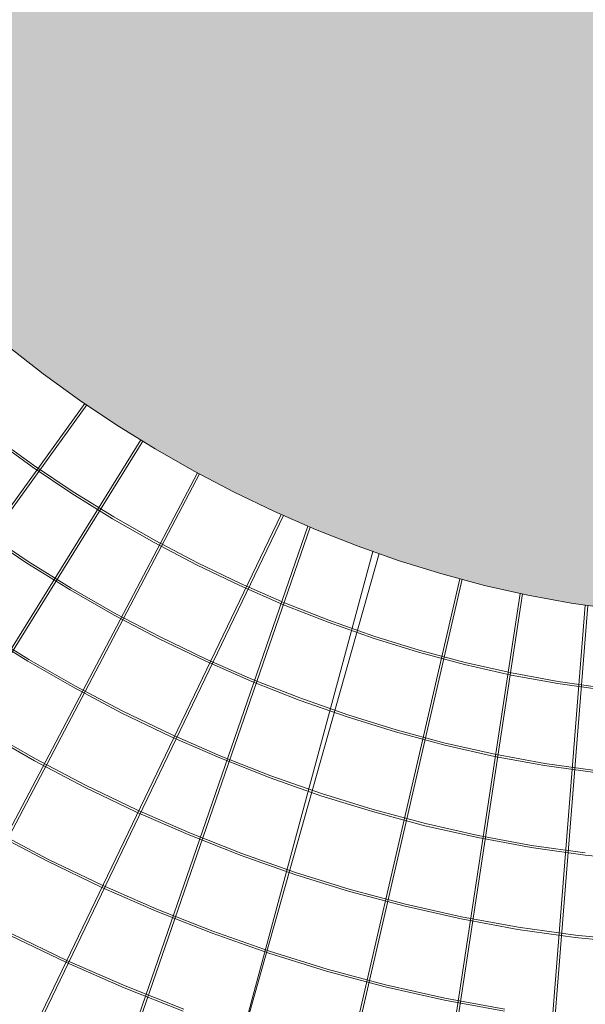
# Model space of a CAD drawing. Header units: metres. Extents: x 1285860 to 1560489, y -721344 to 834863.
# Tile 800 of 1056: x 1321739 to 1321748, y 790438 to 790454. Entities that reach past the tile are written whole.
import ezdxf

# ---------------------------------------------------------------- set-up
doc = ezdxf.new("R2010")
doc.units = ezdxf.units.M
doc.header["$LTSCALE"] = 0.2
doc.layers.get('0').update_dxf_attribs({"lineweight": 35})
for name, color, linetype, lineweight in [('!OIS-K-razm', 10, 'Continuous', 20), ('!OIS-K-s0.25', 10, 'Continuous', 20), ('!OIS-K-shtrih', 8, 'Continuous', 15)]:
    doc.layers.add(name, color=color, linetype=linetype, lineweight=lineweight)

# ---------------------------------------------------------------- blocks, each defined once
blk = doc.blocks.new('A$C5D72416D')
at = {"layer": '!OIS-K-s0.25'}
for points in [[(-0.783, 7.811, 0.435267), (-24.38, -14.048), (-21.772, -40.07, 0.148467), (-13.248, -56.449), (-12.656, -57.063), (-11.908, -57.784), (-11.136, -58.477), (-10.341, -59.141), (-9.522, -59.776), (-8.682, -60.382), (-7.821, -60.958), (-6.939, -61.505), (-6.038, -62.02), (-5.117, -62.504), (-4.178, -62.956), (-3.221, -63.375), (-2.246, -63.76)], [(-0.779, 7.775, 0.435327), (-24.345, -14.046), (-21.737, -40.065, 0.148456), (-13.223, -56.424), (-12.631, -57.038), (-11.884, -57.758), (-11.113, -58.45), (-10.318, -59.113), (-9.501, -59.747), (-8.662, -60.353), (-7.802, -60.928), (-6.921, -61.474), (-6.021, -61.989), (-5.101, -62.472), (-4.163, -62.924), (-3.207, -63.342), (-2.233, -63.726)], [(-0.643, 6.418, 0.437761), (-23.003, -13.982), (-20.408, -39.874, 0.148023), (-12.26, -55.489), (-11.682, -56.089), (-10.97, -56.776), (-10.235, -57.435), (-9.477, -58.068), (-8.697, -58.673), (-7.896, -59.251), (-7.075, -59.8), (-6.235, -60.321), (-5.375, -60.812), (-4.498, -61.274), (-3.603, -61.704), (-2.692, -62.103), (-1.764, -62.469), (-0.821, -62.801), (0.137, -63.098), (1.109, -63.358), (2.095, -63.581), (3.094, -63.764)], [(-0.64, 6.382, 0.437831), (-22.967, -13.98), (-20.372, -39.868, 0.148011), (-12.235, -55.465), (-11.657, -56.064), (-10.946, -56.749), (-10.212, -57.408), (-9.454, -58.04), (-8.676, -58.644), (-7.876, -59.221), (-7.056, -59.77), (-6.216, -60.29), (-5.358, -60.781), (-4.482, -61.242), (-3.588, -61.672), (-2.678, -62.07), (-1.752, -62.435), (-0.81, -62.767), (0.147, -63.063), (1.118, -63.323), (2.103, -63.546), (3.1, -63.729)], [(-0.503, 5.022, 0.440665), (-21.625, -13.919), (-19.043, -39.676, 0.147547), (-11.272, -54.53), (-10.708, -55.115), (-10.032, -55.767), (-9.334, -56.393), (-8.613, -56.994), (-7.872, -57.57), (-7.11, -58.119), (-6.329, -58.642), (-5.53, -59.137), (-4.713, -59.605), (-3.879, -60.043), (-3.029, -60.452), (-2.163, -60.831), (-1.283, -61.178), (-0.388, -61.493), (0.519, -61.774), (1.44, -62.021), (2.372, -62.231), (3.314, -62.404), (4.267, -62.538), (5.229, -62.632)], [(-0.5, 4.985, 0.440747), (-21.589, -13.917), (-19.008, -39.671, 0.147534), (-11.247, -54.505), (-10.682, -55.09), (-10.008, -55.74), (-9.31, -56.366), (-8.591, -56.967), (-7.85, -57.541), (-7.089, -58.09), (-6.31, -58.612), (-5.511, -59.107), (-4.695, -59.573), (-3.863, -60.011), (-3.014, -60.42), (-2.149, -60.798), (-1.27, -61.145), (-0.377, -61.459), (0.529, -61.74), (1.448, -61.986), (2.379, -62.196), (3.32, -62.369), (4.272, -62.503), (5.232, -62.596)], [(-20.246, -13.858), (-17.679, -39.477, 0.147036), (-10.284, -53.57), (-9.734, -54.141), (-9.094, -54.758), (-8.432, -55.351), (-7.749, -55.921), (-7.046, -56.467), (-6.324, -56.988), (-5.583, -57.484), (-4.825, -57.954), (-4.05, -58.397), (-3.259, -58.813), (-2.454, -59.2), (-1.634, -59.559), (-0.801, -59.887), (0.044, -60.185), (0.901, -60.45), (1.77, -60.683), (2.648, -60.881), (3.535, -61.044), (4.43, -61.17), (5.332, -61.258)], [(-0.394, 3.927, 0.066137), (-4.629, 3.563, 0.374023), (-20.211, -13.856), (-17.643, -39.471, 0.147022), (-10.259, -53.545), (-9.708, -54.116), (-9.07, -54.732), (-8.409, -55.324), (-7.727, -55.893), (-7.025, -56.438), (-6.303, -56.959), (-5.564, -57.454), (-4.806, -57.923), (-4.033, -58.366), (-3.243, -58.781), (-2.439, -59.168), (-1.62, -59.526), (-0.789, -59.854), (0.056, -60.151), (0.911, -60.416), (1.778, -60.648), (2.655, -60.846), (3.541, -61.009), (4.434, -61.135)], [(-0.258, 2.577, 0.070547), (-4.4, 2.24, 0.373804), (-18.868, -13.8), (-16.315, -39.276, 0.146485), (-9.297, -52.61), (-8.759, -53.167), (-8.156, -53.749), (-7.531, -54.309), (-6.885, -54.848), (-6.221, -55.364), (-5.537, -55.857), (-4.837, -56.326), (-4.12, -56.77), (-3.387, -57.189), (-2.64, -57.582), (-1.879, -57.948), (-1.105, -58.287), (-0.32, -58.597), (0.477, -58.877), (1.284, -59.127), (2.1, -59.345), (2.924, -59.532), (3.755, -59.684), (4.593, -59.802)], [(-0.255, 2.541, 0.070676), (-4.394, 2.205, 0.373798), (-18.832, -13.799), (-16.279, -39.271, 0.14647), (-9.271, -52.585), (-8.734, -53.142), (-8.131, -53.723), (-7.507, -54.282), (-6.863, -54.82), (-6.199, -55.335), (-5.517, -55.827), (-4.817, -56.296), (-4.101, -56.739), (-3.37, -57.158), (-2.624, -57.55), (-1.864, -57.916), (-1.092, -58.254), (-0.307, -58.563), (0.488, -58.843), (1.294, -59.093), (2.108, -59.311), (2.931, -59.497), (3.761, -59.649), (4.597, -59.766)], [(-17.489, -13.746), (-14.951, -39.073, 0.14589), (-8.309, -51.65), (-7.785, -52.193), (-7.218, -52.74), (-6.629, -53.268), (-6.022, -53.775), (-5.395, -54.261), (-4.751, -54.726), (-4.091, -55.168), (-3.415, -55.586), (-2.724, -55.981), (-2.021, -56.352), (-1.304, -56.696), (-0.576, -57.015), (0.162, -57.306), (0.91, -57.569), (1.666, -57.803), (2.43, -58.008), (3.2, -58.182), (3.976, -58.324), (4.756, -58.434)], [(-17.453, -13.744), (-14.915, -39.068, 0.145873), (-8.283, -51.625), (-7.76, -52.168), (-7.193, -52.714), (-6.606, -53.241), (-5.999, -53.747), (-5.374, -54.232), (-4.731, -54.696), (-4.071, -55.138), (-3.397, -55.556), (-2.707, -55.95), (-2.005, -56.32), (-1.289, -56.664), (-0.563, -56.982), (0.174, -57.272), (0.921, -57.535), (1.676, -57.769), (2.438, -57.973), (3.207, -58.147), (3.981, -58.289), (4.76, -58.398)]]:
    blk.add_lwpolyline(points, format="xyb", dxfattribs=at)
for points in [[(-3.876, -53.675), (-11.746, -64.596)], [(-3.842, -53.698), (-11.714, -64.619)], [(-2.947, -54.277), (-10.041, -65.715)], [(-2.913, -54.298), (-10.007, -65.736)], [(-2.006, -54.825), (-8.276, -66.736)], [(-1.97, -54.843), (-8.24, -66.755)], [(-0.615, -55.516), (-6.453, -67.651)], [(-0.578, -55.532), (-6.417, -67.669)], [(-0.171, -55.71), (-4.562, -68.413)], [(-0.134, -55.726), (-4.524, -68.426)], [(1.01, -56.166), (-2.617, -69.026)], [(0.906, -56.13), (-2.578, -69.037)], [(2.349, -56.583), (-0.638, -69.522)], [(2.388, -56.593), (-0.599, -69.531)], [(3.353, -56.827), (1.367, -69.896)], [(3.392, -56.835), (1.406, -69.902)], [(4.433, -57.02), (3.391, -70.151)], [(4.473, -57.026), (3.43, -70.154)]]:
    blk.add_lwpolyline(points, dxfattribs=at)
blk = doc.blocks.new('A$C2A6735DF')
h = blk.add_hatch(color=9)
h.dxf.hatch_style = 1
edge = h.paths.add_edge_path()
edge.add_line((-3.756, 37.479), (-6.096, 37.244))
edge.add_arc((-4.895, 25.261), 12.043, 95.7231, 185.7231)
edge.add_line((-16.879, 24.06), (-14.356, -1.114))
edge.add_arc((-4.934, -0.17), 9.469, 185.7231, 275.724)
edge.add_line((-3.99, -9.591), (0.912, -9.1))
edge.add_line((0.912, -9.1), (12.334, -8.09))
edge.add_line((12.334, -8.09), (17.219, -7.694))
edge.add_line((17.219, -7.694), (22.12, -7.314))
edge.add_line((22.12, -7.314), (26.37, -7.006))
edge.add_line((26.37, -7.006), (24.535, -7.73))
edge.add_line((24.535, -7.73), (23.933, -8.075))
edge.add_line((23.933, -8.075), (23.341, -8.435))
edge.add_line((23.341, -8.435), (22.76, -8.812))
edge.add_line((22.76, -8.812), (22.189, -9.206))
edge.add_line((22.189, -9.206), (21.628, -9.617))
edge.add_line((21.628, -9.617), (21.079, -10.046))
edge.add_line((21.079, -10.046), (20.538, -10.49))
edge.add_line((20.538, -10.49), (20.006, -10.947))
edge.add_line((20.006, -10.947), (19.478, -11.414))
edge.add_line((19.478, -11.414), (18.955, -11.888))
edge.add_line((18.955, -11.888), (18.433, -12.368))
edge.add_line((18.433, -12.368), (17.911, -12.85))
edge.add_line((17.911, -12.85), (17.387, -13.331))
edge.add_line((17.387, -13.331), (16.859, -13.81))
edge.add_line((16.859, -13.81), (16.325, -14.283))
edge.add_line((16.325, -14.283), (15.783, -14.747))
edge.add_line((15.783, -14.747), (15.232, -15.201))
edge.add_line((15.232, -15.201), (14.669, -15.641))
edge.add_line((14.669, -15.641), (14.093, -16.065))
edge.add_line((14.093, -16.065), (13.502, -16.47))
edge.add_line((13.502, -16.47), (12.895, -16.856))
edge.add_line((12.895, -16.856), (12.275, -17.22))
edge.add_line((12.275, -17.22), (11.642, -17.564))
edge.add_line((11.642, -17.564), (10.996, -17.884))
edge.add_line((10.996, -17.884), (10.338, -18.182))
edge.add_line((10.338, -18.182), (9.671, -18.456))
edge.add_line((9.671, -18.456), (8.993, -18.706))
edge.add_line((8.993, -18.706), (8.307, -18.93))
edge.add_line((8.307, -18.93), (7.613, -19.128))
edge.add_line((7.613, -19.128), (6.913, -19.299))
edge.add_line((6.913, -19.299), (6.206, -19.443))
edge.add_line((6.206, -19.443), (5.494, -19.558))
edge.add_line((5.494, -19.558), (4.778, -19.644))
edge.add_line((4.778, -19.644), (4.058, -19.7))
edge.add_line((4.058, -19.7), (3.336, -19.725))
edge.add_line((3.336, -19.725), (2.613, -19.719))
edge.add_line((2.613, -19.719), (1.888, -19.68))
edge.add_line((1.888, -19.68), (1.164, -19.61))
edge.add_line((1.164, -19.61), (0.442, -19.508))
edge.add_line((0.442, -19.508), (-0.278, -19.376))
edge.add_line((-0.278, -19.376), (-0.994, -19.214))
edge.add_line((-0.994, -19.214), (-1.706, -19.024))
edge.add_line((-1.706, -19.024), (-2.412, -18.805))
edge.add_line((-2.412, -18.805), (-3.111, -18.559))
edge.add_line((-3.111, -18.559), (-3.801, -18.286))
edge.add_line((-3.801, -18.286), (-4.483, -17.988))
edge.add_line((-4.483, -17.988), (-5.155, -17.665))
edge.add_line((-5.155, -17.665), (-5.816, -17.318))
edge.add_line((-5.816, -17.318), (-6.464, -16.947))
edge.add_line((-6.464, -16.947), (-7.099, -16.554))
edge.add_line((-7.099, -16.554), (-7.719, -16.138))
edge.add_line((-7.719, -16.138), (-8.324, -15.702))
edge.add_line((-8.324, -15.702), (-8.912, -15.246))
edge.add_line((-8.912, -15.246), (-9.482, -14.77))
edge.add_line((-9.482, -14.77), (-10.033, -14.275))
edge.add_line((-10.033, -14.275), (-10.565, -13.763))
edge.add_line((-10.565, -13.763), (-11.075, -13.233))
edge.add_arc((5.708, 3.233), 23.513, 191.3976, 224.4536, ccw=False)
edge.add_line((-17.341, -1.413), (-19.864, 23.761))
edge.add_arc((-6.159, 23.352), 13.711, 96.3745, 178.2902, ccw=False)
edge.add_arc((-4.895, 25.261), 12.043, 95.7231, 103.3758, ccw=False)
edge.add_line((-6.096, 37.244), (-3.756, 37.479))
at = {"layer": '!OIS-K-s0.25'}
for points in [[(-19.864, 23.761), (-17.341, -1.413, 0.145242), (-11.075, -13.233), (-10.565, -13.763), (-10.033, -14.275), (-9.482, -14.77), (-8.912, -15.246), (-8.324, -15.702), (-7.719, -16.138), (-7.099, -16.554), (-6.464, -16.947), (-5.816, -17.318), (-5.155, -17.665), (-4.483, -17.988), (-3.801, -18.286), (-3.111, -18.559), (-2.412, -18.805), (-1.706, -19.024), (-0.994, -19.214), (-0.278, -19.376), (0.442, -19.508), (1.164, -19.61)], [(1.164, -19.61), (0.442, -19.508), (-0.278, -19.376), (-0.994, -19.214), (-1.706, -19.024), (-2.412, -18.805), (-3.111, -18.559), (-3.801, -18.286), (-4.483, -17.988), (-5.155, -17.665), (-5.816, -17.318), (-6.464, -16.947), (-7.099, -16.554), (-7.719, -16.138), (-8.324, -15.702), (-8.912, -15.246), (-9.482, -14.77), (-10.033, -14.275), (-10.565, -13.763), (-11.075, -13.233, -0.145242), (-17.341, -1.413), (-19.864, 23.761, -0.373465)]]:
    blk.add_lwpolyline(points, format="xyb", dxfattribs=at)
blk.add_blockref('A$C5D72416D', (-3.756, 37.479))
blk = doc.blocks.new('A$C2EE6795B')
blk.add_wipeout([(1321774.14, 790456.702), (1321775.03, 790455.32), (1321776.166, 790450.85), (1321777.133, 790447.305), (1321778.185, 790443.815), (1321781.204, 790439.471), (1321779.005, 790437.628), (1321776.721, 790435.526), (1321774.775, 790433.861), (1321772.667, 790432.268), (1321769.617, 790430.318), (1321766.861, 790428.868), (1321763.592, 790427.493), (1321759.18, 790426.217), (1321756.229, 790425.743), (1321752.758, 790425.481), (1321748.474, 790425.602), (1321744.437, 790426.055), (1321740.774, 790426.817), (1321737.634, 790427.77), (1321733.935, 790429.381), (1321730.887, 790431.117), (1321728.775, 790432.541), (1321726.492, 790434.316), (1321723.99, 790436.596), (1321722.101, 790438.419), (1321719.945, 790441.337), (1321718.179, 790444.034), (1321716.148, 790447.953), (1321714.714, 790451.361), (1321713.68, 790454.838), (1321713.285, 790456.593), (1321712.81, 790459.601), (1321712.478, 790462.781), (1321712.195, 790465.614), (1321710.891, 790478.626), (1321710.158, 790480.537), (1321709.148, 790483.1), (1321708.326, 790485.496), (1321707.923, 790487.323), (1321707.643, 790489.413), (1321707.439, 790491.229), (1321707.35, 790493.042), (1321707.287, 790494.916), (1321707.591, 790496.948), (1321708.281, 790500.132), (1321709.01, 790502.615), (1321709.854, 790504.95), (1321710.912, 790507.377), (1321712.322, 790510.105), (1321714.545, 790512.847), (1321716.251, 790514.505), (1321718.747, 790516.454), (1321721.452, 790518.054), (1321724.28, 790519.256), (1321726.982, 790520.022), (1321730.134, 790520.485), (1321731.89, 790520.582), (1321733.864, 790520.518), (1321735.59, 790520.279), (1321736.992, 790520.011), (1321739.803, 790519.215), (1321742.342, 790518.177), (1321745.257, 790516.576), (1321742.923, 790512.069), (1321745.021, 790491.132), (1321739.731, 790490.601), (1321738.955, 790490.351), (1321738.381, 790489.846), (1321738.12, 790489.382), (1321738.006, 790488.949), (1321737.996, 790488.48), (1321735.045, 790488.184), (1321737.57, 790462.997), (1321742.126, 790463.467), (1321742.209, 790463.28), (1321742.328, 790463.199), (1321742.479, 790463.177), (1321747.77, 790463.708), (1321748.682, 790454.608), (1321749.508, 790454.681), (1321750.859, 790454.8), (1321756.653, 790455.313), (1321761.079, 790455.697), (1321768.864, 790456.314)]).dxf.layer = '!OIS-K-s0.25'
blk.add_blockref('A$C2A6735DF', (1321747.77, 790463.708))
blk = doc.blocks.new('A$C3F141BD5')
at = {"layer": '!OIS-K-shtrih'}
h = blk.add_hatch(dxfattribs=at)
h.set_pattern_fill('GRAVEL', color=256, scale=0.1)
h.set_pattern_definition([(228.0127875, (1.8288, 2.54), (-20.320000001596, -22.859999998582), [0.34172144, -33.8304836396]), (184.969741, (1.6002, 2.286), (30.4799999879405, 2.540000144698), [0.58640472, -58.0540488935]), (132.5104471, (1.016, 2.2352), (25.400000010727, -27.939999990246), [0.41348152, -40.934722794]), (267.273689, (0.0254, 1.6002), (2.54000000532, 50.799999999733), [0.53400452, -52.8664374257]), (292.83365418, (0, 1.0668), (-12.700000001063, 30.479999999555), [0.5236337, -51.8398077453]), (357.273689, (0.2032, 0.5842), (-50.799999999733, 2.54000000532), [0.53400452, -52.8664374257]), (37.69424047, (0.7366, 0.5588), (-33.019999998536, -25.4000000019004), [0.70619366, -69.9131153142]), (72.25532837, (1.2954, 0.9906), (17.780000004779, 55.879999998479), [0.66671952, -66.005256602]), (121.42956562, (1.4986, 1.6256), (-20.320000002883, 33.019999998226), [0.535813, -53.0455456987]), (175.2363583, (1.2192, 2.0828), (27.9399999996, -2.54000000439), [0.61171328, -29.97393695]), (222.3974378, (0.6096, 2.1336), (-30.4799999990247, -27.940000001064), [0.79107792, -78.316772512]), (138.81407483, (2.54, 1.5748), (-17.779999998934, 15.24000000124), [0.27000454, -26.7305658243]), (171.4692344, (2.3368, 1.7526), (33.02000000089, -5.079999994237), [0.51368198, -50.854638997]), (225, (1.8288, 1.8288), (-4e-16, -2.54), [0.35920934, -3.2328931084]), (203.19859051, (1.651, 2.1336), (12.700000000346, 5.07999999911), [0.19344132, -19.150622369]), (291.80140949, (1.4732, 2.0574), (-2.54000000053, 7.61999999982), [0.27356562, -13.40475299]), (30.96375653, (1.5748, 1.8034), (7.62000000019, 5.07999999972), [0.44431966, -14.366298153]), (161.56505118, (1.9558, 2.032), (5.08000000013, -2.53999999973), [0.32128714, -7.710898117]), (16.389540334, (0, 2.0574), (25.4, 7.62), [0.450088, -44.5588266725]), (70.34617594, (0.4318, 2.1844), (-10.16000000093, -27.93999999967), [0.37759894, -37.382215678]), (293.19859051, (1.9558, 2.54), (-5.07999999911, 12.700000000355), [0.3868801, -18.957183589]), (343.61045967, (2.1082, 2.1844), (-25.400000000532, 7.619999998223), [0.450088, -44.5588266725]), (339.44395478, (0, 0.4826), (-12.7, 5.08), [0.4340352, -21.267734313]), (294.7751406, (0.4064, 0.3302), (-12.700000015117, 27.939999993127), [0.36367212, -36.0035933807]), (66.80140949, (1.9812, 0), (5.0799999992, 12.70000000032), [0.3868801, -18.957183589]), (17.35402464, (2.1336, 0.3556), (-33.019999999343, -10.160000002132), [0.42578274, -42.15237598]), (69.44395478, (0.7366, 0), (-5.08000000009, -12.699999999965), [0.2170176, -21.484751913]), (101.309932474, (1.8288, 0), (-2.54, 10.16), [0.1295146, -12.8219949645]), (165.96375653, (1.8034, 0.127), (7.62, -2.54), [0.5236337, -9.949054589]), (186.00900596, (1.2954, 0.254), (25.399999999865, 2.540000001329), [0.485267, -48.0413648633]), (303.69006753, (1.5748, 1.5748), (-2.54000000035, 5.07999999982), [0.36632388, -8.7917763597]), (353.15722659, (1.778, 1.27), (43.180000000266, -5.0799999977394), [0.63955676, -63.316009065]), (60.9453959, (2.413, 1.1938), (-10.16000000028, -17.77999999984), [0.26150824, -25.889392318]), (90, (2.54, 1.4224), (-2.54, 2.54), [0.1524, -2.3876]), (120.25643716, (1.2446, 0.3302), (10.159999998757, -17.78000000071), [0.35286696, -34.933940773]), (48.0127875, (1.0668, 0.635), (20.320000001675, 22.85999999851), [0.68344288, -33.4887621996]), (0, (1.524, 1.143), (2.54, 2.54), [0.6604, -1.8796]), (325.3048465, (2.1844, 1.143), (25.400000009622, -17.779999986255), [0.40160956, -39.759316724]), (254.0546041, (2.5146, 0.9144), (-2.53999999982, -10.160000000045), [0.36982908, -18.1216500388]), (207.64597536, (2.413, 0.5588), (-48.260000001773, -25.399999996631), [0.6021451, -59.612464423]), (175.42607874, (1.8796, 0.2794), (-33.019999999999, 2.5399999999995), [0.63702946, -63.0658464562])])
edge = h.paths.add_edge_path()
edge.add_line((1321690.355, 790473.959), (1321689.569, 790478.002))
edge.add_line((1321689.569, 790478.002), (1321688.45, 790482.546))
edge.add_line((1321688.45, 790482.546), (1321687.8, 790486.768))
edge.add_line((1321687.8, 790486.768), (1321687.337, 790491.956))
edge.add_line((1321687.337, 790491.956), (1321687.633, 790499.39))
edge.add_line((1321687.633, 790499.39), (1321689.641, 790507.838))
edge.add_line((1321689.641, 790507.838), (1321693.002, 790516.61))
edge.add_line((1321693.002, 790516.61), (1321701.311, 790528.177))
edge.add_line((1321701.311, 790528.177), (1321709.236, 790534.302))
edge.add_line((1321709.236, 790534.302), (1321720.308, 790539.149))
edge.add_line((1321720.308, 790539.149), (1321730.889, 790540.837))
edge.add_line((1321730.889, 790540.837), (1321731.005, 790545.899))
edge.add_line((1321731.005, 790545.899), (1321718.895, 790543.967))
edge.add_line((1321718.895, 790543.967), (1321706.677, 790538.618))
edge.add_line((1321706.677, 790538.618), (1321697.69, 790531.673))
edge.add_line((1321697.69, 790531.673), (1321688.582, 790518.993))
edge.add_line((1321688.582, 790518.993), (1321684.872, 790509.311))
edge.add_line((1321684.872, 790509.311), (1321682.676, 790500.071))
edge.add_line((1321682.676, 790500.071), (1321682.348, 790491.833))
edge.add_line((1321682.348, 790491.833), (1321682.854, 790486.167))
edge.add_line((1321682.854, 790486.167), (1321683.575, 790481.486))
edge.add_line((1321683.575, 790481.486), (1321684.797, 790476.438))
edge.add_line((1321684.797, 790476.438), (1321685.456, 790472.797))
edge.add_line((1321685.456, 790472.797), (1321688.406, 790453.43))
edge.add_line((1321688.406, 790453.43), (1321690.563, 790444.623))
edge.add_line((1321690.563, 790444.623), (1321693.559, 790437.235))
edge.add_line((1321693.559, 790437.235), (1321696.173, 790432.074))
edge.add_line((1321696.173, 790432.074), (1321701.733, 790423.969))
edge.add_line((1321701.733, 790423.969), (1321701.926, 790423.753))
edge.add_line((1321701.926, 790423.753), (1321702.548, 790423.86))
edge.add_line((1321702.548, 790423.86), (1321703.728, 790423.742))
edge.add_line((1321703.728, 790423.742), (1321705.12, 790423.683))
edge.add_line((1321705.12, 790423.683), (1321705.807, 790423.724))
edge.add_line((1321705.807, 790423.724), (1321707.597, 790423.675))
edge.add_line((1321707.597, 790423.675), (1321709.149, 790423.76))
edge.add_line((1321709.149, 790423.76), (1321711.44, 790423.89))
edge.add_line((1321711.44, 790423.89), (1321712.198, 790423.994))
edge.add_line((1321712.198, 790423.994), (1321713.145, 790423.769))
edge.add_line((1321713.145, 790423.769), (1321717.47, 790422.004))
edge.add_line((1321717.47, 790422.004), (1321719.083, 790421.358))
edge.add_line((1321719.083, 790421.358), (1321719.81, 790421.067))
edge.add_line((1321719.81, 790421.067), (1321721.781, 790421.32))
edge.add_line((1321721.781, 790421.32), (1321725.913, 790421.851))
edge.add_line((1321725.913, 790421.851), (1321729.415, 790422.3))
edge.add_line((1321729.415, 790422.3), (1321731.84, 790422.612))
edge.add_line((1321731.84, 790422.612), (1321733.297, 790422.799))
edge.add_line((1321733.297, 790422.799), (1321735.1, 790423.031))
edge.add_line((1321735.1, 790423.031), (1321736.167, 790423.168))
edge.add_line((1321736.167, 790423.168), (1321737.791, 790423.376))
edge.add_line((1321737.791, 790423.376), (1321739.035, 790423.536))
edge.add_line((1321739.035, 790423.536), (1321740.658, 790423.745))
edge.add_line((1321740.658, 790423.745), (1321751.728, 790425.167))
edge.add_arc((1321749.971, 790465.035), 39.907, 272.5232, 283.6699)
edge.add_arc((1321753.264, 790454.239), 28.646, 276.3159, 282.3724, ccw=False)
edge.add_line((1321756.416, 790425.767), (1321755.313, 790425.68))
edge.add_line((1321755.313, 790425.68), (1321753.372, 790425.511))
edge.add_line((1321753.372, 790425.511), (1321751.43, 790425.52))
edge.add_line((1321751.43, 790425.52), (1321750.076, 790425.554))
edge.add_line((1321750.076, 790425.554), (1321748.638, 790425.59))
edge.add_line((1321748.638, 790425.59), (1321745.755, 790425.869))
edge.add_line((1321745.755, 790425.869), (1321743.54, 790426.208))
edge.add_line((1321743.54, 790426.208), (1321740.206, 790427.01))
edge.add_line((1321740.206, 790427.01), (1321736.831, 790426.576))
edge.add_line((1321736.831, 790426.576), (1321734.931, 790426.332))
edge.add_line((1321734.931, 790426.332), (1321732.275, 790425.991))
edge.add_line((1321732.275, 790425.991), (1321728.836, 790425.549))
edge.add_line((1321728.836, 790425.549), (1321725.964, 790425.18))
edge.add_line((1321725.964, 790425.18), (1321722.925, 790424.79))
edge.add_line((1321722.925, 790424.79), (1321720.788, 790424.515))
edge.add_line((1321720.788, 790424.515), (1321720.409, 790424.667))
edge.add_line((1321720.409, 790424.667), (1321718.807, 790425.309))
edge.add_line((1321718.807, 790425.309), (1321714.238, 790427.173))
edge.add_line((1321714.238, 790427.173), (1321712.373, 790427.617))
edge.add_line((1321712.373, 790427.617), (1321711.095, 790427.441))
edge.add_line((1321711.095, 790427.441), (1321708.951, 790427.319))
edge.add_line((1321708.951, 790427.319), (1321707.548, 790427.243))
edge.add_line((1321707.548, 790427.243), (1321705.748, 790427.292))
edge.add_line((1321705.748, 790427.292), (1321705.503, 790427.277))
edge.add_line((1321705.503, 790427.277), (1321700.466, 790434.619))
edge.add_line((1321700.466, 790434.619), (1321698.095, 790439.3))
edge.add_line((1321698.095, 790439.3), (1321695.314, 790446.159))
edge.add_line((1321695.314, 790446.159), (1321693.324, 790454.285))
edge.add_line((1321693.324, 790454.285), (1321690.355, 790473.959))
blk = doc.blocks.new('A$C34AE49BA')
at = {"layer": '!OIS-K-razm'}
blk.add_blockref('A$C2EE6795B', (0, 0), dxfattribs=at)
blk.add_blockref('A$C3F141BD5', (0, 0, 0), dxfattribs=at)

msp = doc.modelspace()

# ---------------------------------------------------------------- linework, layer by layer
msp.add_circle((1321849.4816, 790222.5456), 1218.4707)

# ---------------------------------------------------------------- next in the draw order: block references
msp.add_blockref('A$C34AE49BA', (0, 0))

doc.saveas('drawing.dxf')
